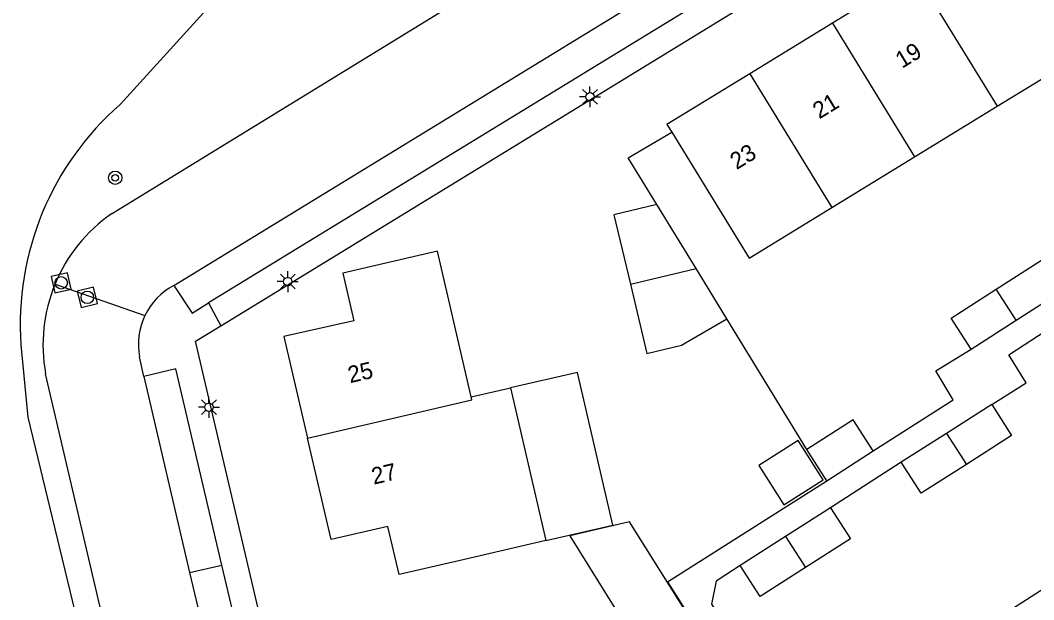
# Model space of a CAD drawing. Extents: x 136000 to 138005, y 398500 to 400500.
# Drawn here: x 137068.3 to 137128.8, y 398876.3 to 398910.9 of the extents above; entities that cross this region are included whole.
import ezdxf

# ---------------------------------------------------------------- set-up
doc = ezdxf.new("R2010")
doc.units = 0
for name, color, linetype in [('gg-afsc-erfafscheiding', 7, 'Continuous'), ('gg-anno-huisnummerreeks BGT', 7, 'Continuous'), ('gg-bbg-bijgebouw', 7, 'Continuous'), ('gg-bbg-gedigitaliseerde bijgebouw', 7, 'Continuous'), ('gg-bbg-hoofdgebouw', 7, 'Continuous'), ('gg-bbg-luifel en loopbrug', 7, 'Continuous'), ('gg-bbg-tussenscheiding', 7, 'Continuous'), ('gg-knt-verharding', 7, 'Continuous'), ('gg-knt-verharding nz', 7, 'Continuous'), ('gg-kntw-bovenkant insteek waterloop', 7, 'Continuous'), ('gt-grn-weggrens', 7, 'Continuous'), ('gt-symb-boom', 7, 'Continuous'), ('gt-symb-lichtmast', 7, 'Continuous'), ('gt-symb-rioolschacht', 7, 'Continuous')]:
    doc.layers.add(name, color=color, linetype=linetype)

# ---------------------------------------------------------------- blocks, each defined once
blk = doc.blocks.new('gt0-LMAST')
at = {"layer": 'gt-symb-lichtmast'}
for p, q in [((-0.005, 0.246), (-0.005, 0.621)), ((-0.182, 0.173), (-0.447, 0.438)), ((0.172, 0.173), (0.437, 0.438)), ((-0.255, -0.004), (-0.63, -0.004)), ((-0.182, -0.181), (-0.447, -0.446)), ((-0.005, -0.254), (-0.005, -0.629)), ((0.437, -0.446), (0.172, -0.181)), ((0.245, -0.004), (0.62, -0.004))]:
    blk.add_line(p, q, dxfattribs=at)
blk.add_circle((-0.005, -0.004), 0.25, dxfattribs=at)
blk = doc.blocks.new('gt0-RS')
at = {"layer": 'gt-symb-rioolschacht'}
blk.add_lwpolyline([(-0.5, -0.5), (0.5, -0.5), (0.5, 0.5), (-0.5, 0.5)], close=True, dxfattribs=at)
blk.add_circle((0, 0), 0.375, dxfattribs=at)
blk = doc.blocks.new('gt0-BOOM')
at = {"layer": 'gt-symb-boom'}
for radius in [0.4, 0.2]:
    blk.add_circle((0, 0), radius, dxfattribs=at)

msp = doc.modelspace()

# ---------------------------------------------------------------- linework, layer by layer
at = {"layer": 'gg-afsc-erfafscheiding'}
for p, q in [((137115.261, 398885.271), (137110.477, 398893.092)), ((137120.892, 398884.513), (137116.674, 398881.8))]:
    msp.add_line(p, q, dxfattribs=at)
for points in [[(137106.302, 398899.916), (137104.589, 398902.716), (137107.181, 398904.248)], [(137126.288, 398887.962), (137128.344, 398889.264), (137127.303, 398890.936), (137129.542, 398892.398)], [(137119.217, 398885.196), (137123.986, 398888.255), (137122.956, 398889.97), (137125.055, 398891.282)], [(137111.279, 398878.344), (137109.844, 398877.401), (137109.569, 398876.031), (137114.013, 398869.118)]]:
    msp.add_lwpolyline(points, dxfattribs=at)
at = {"layer": 'gg-bbg-bijgebouw'}
for p, q in [((137127.748, 398893.01), (137130.441, 398894.738)), ((137125.055, 398891.282), (137127.748, 398893.01)), ((137126.288, 398887.962), (137123.59, 398886.238)), ((137123.59, 398886.238), (137120.892, 398884.513)), ((137116.445, 398883.414), (137115.261, 398885.271)), ((137116.445, 398883.414), (137119.217, 398885.196)), ((137116.674, 398881.8), (137113.977, 398880.072)), ((137113.977, 398880.072), (137111.279, 398878.344))]:
    msp.add_line(p, q, dxfattribs=at)
for points in [[(137126.56, 398894.862), (137129.253, 398896.59), (137130.441, 398894.738)], [(137125.055, 398891.282), (137123.867, 398893.134), (137126.56, 398894.862)], [(137126.288, 398887.962), (137127.473, 398886.108), (137124.775, 398884.384)], [(137119.217, 398885.196), (137118.027, 398887.047), (137115.261, 398885.271)], [(137124.775, 398884.384), (137122.076, 398882.659), (137120.892, 398884.513)], [(137116.674, 398881.8), (137117.861, 398879.948), (137115.164, 398878.22)], [(137115.164, 398878.22), (137112.466, 398876.492), (137111.279, 398878.344)]]:
    msp.add_lwpolyline(points, dxfattribs=at)
at = {"layer": 'gg-bbg-gedigitaliseerde bijgebouw'}
for p in [(137104.714, 398895.16), (137110.477, 398893.092)]:
    msp.add_line(p, (137108.636, 398896.1), dxfattribs=at)
for points in [[(137104.714, 398895.16), (137105.705, 398891.022), (137107.762, 398891.515), (137110.477, 398893.092)], [(137113.878, 398881.963), (137116.227, 398883.457), (137114.732, 398885.806), (137112.383, 398884.312), (137113.878, 398881.963)]]:
    msp.add_lwpolyline(points, dxfattribs=at)
at = {"layer": 'gg-bbg-hoofdgebouw'}
for p, q in [((137121.717, 398913.781), (137116.778, 398910.755)), ((137116.778, 398910.755), (137111.84, 398907.729)), ((137126.615, 398905.787), (137131.553, 398908.81)), ((137121.676, 398902.763), (137126.615, 398905.787)), ((137116.738, 398899.74), (137121.676, 398902.763)), ((137095.219, 398888.416), (137097.558, 398888.956)), ((137097.558, 398888.956), (137099.665, 398879.83)), ((137124.678, 398873.96), (137129.481, 398877.029))]:
    msp.add_line(p, q, dxfattribs=at)
for points in [[(137111.84, 398907.729), (137106.902, 398904.703), (137107.181, 398904.248)], [(137107.181, 398904.248), (137111.8, 398896.717), (137116.738, 398899.74)], [(137095.219, 398888.416), (137093.208, 398897.127), (137087.552, 398895.821), (137088.207, 398892.976), (137084.02, 398892.026), (137085.43, 398885.961)], [(137099.665, 398879.83), (137094.807, 398878.708), (137090.911, 398877.802), (137090.241, 398880.685), (137086.841, 398879.895), (137085.43, 398885.961)]]:
    msp.add_lwpolyline(points, dxfattribs=at)
at = {"layer": 'gg-bbg-luifel en loopbrug'}
msp.add_line((137108.636, 398896.1), (137106.302, 398899.916), dxfattribs=at)
for points in [[(137106.302, 398899.916), (137103.723, 398899.298), (137104.714, 398895.16)], [(137099.665, 398879.83), (137103.66, 398880.753), (137101.552, 398889.878), (137097.558, 398888.956)], [(137108.026, 398875.588), (137104.671, 398880.961), (137101.092, 398880.116), (137106.123, 398872.056), (137106.783, 398872.212)]]:
    msp.add_lwpolyline(points, dxfattribs=at)
at = {"layer": 'gg-bbg-tussenscheiding'}
for p, q in [((137121.717, 398913.781), (137126.615, 398905.787)), ((137116.778, 398910.755), (137121.676, 398902.763)), ((137111.84, 398907.729), (137116.738, 398899.74)), ((137127.748, 398893.01), (137126.56, 398894.862)), ((137123.59, 398886.238), (137124.775, 398884.384)), ((137113.977, 398880.072), (137115.164, 398878.22))]:
    msp.add_line(p, q, dxfattribs=at)
msp.add_lwpolyline([(137085.43, 398885.961), (137095.258, 398888.246), (137095.219, 398888.416)], dxfattribs=at)
at = {"layer": 'gg-knt-verharding'}
for p, q in [((137073.74, 398899.369), (137122.598, 398929.384)), ((137080.272, 398892.675), (137130.968, 398923.751)), ((137079.535, 398894.033), (137080.272, 398892.675)), ((137075.658, 398889.641), (137075.408, 398890.82)), ((137081.707, 398838.962), (137069.801, 398889.806)), ((137106.938, 398877.365), (137116.445, 398883.414)), ((137081.707, 398872.481), (137080.329, 398878.371)), ((137106.938, 398877.365), (137111.208, 398870.68))]:
    msp.add_line(p, q, dxfattribs=at)
for points in [[(137156.102, 398940.973), (137123.804, 398921.155), (137079.535, 398894.033)], [(137077.457, 398895.072), (137078.549, 398893.416), (137079.535, 398894.033)], [(137088.742, 398849.079), (137078.757, 398891.755), (137080.272, 398892.675)], [(137080.329, 398878.371), (137077.585, 398890.095), (137075.658, 398889.641)]]:
    msp.add_lwpolyline(points, dxfattribs=at)
for centre, radius, start, end in [((137079.195, 398891.527), 9.552, 124.82266, 157.6021), ((137079.196, 398891.531), 9.552, 157.62646, 190.40449), ((137079.31, 398891.559), 3.971, 117.80934, 154.27747), ((137079.307, 398891.56), 3.969, 154.2681, 190.74379)]:
    msp.add_arc(centre, radius, start, end, dxfattribs=at)
at = {"layer": 'gg-knt-verharding nz'}
for p, q in [((137077.457, 398895.072), (137124.453, 398923.854)), ((137075.658, 398889.641), (137078.402, 398877.92)), ((137078.402, 398877.92), (137080.329, 398878.371)), ((137078.402, 398877.92), (137079.782, 398872.03))]:
    msp.add_line(p, q, dxfattribs=at)
at = {"layer": 'gg-kntw-bovenkant insteek waterloop'}
for points in [[(137074.254, 398905.896), (137085.612, 398918.424), (137102.861, 398938.898), (137109.741, 398946.591), (137114.075, 398950.211), (137114.586, 398950.866)], [(137079.657, 398837.342), (137078.875, 398840.37), (137079.431, 398842.613), (137074.493, 398863.489), (137068.755, 398887.207), (137068.332, 398891.533)]]:
    msp.add_lwpolyline(points, dxfattribs=at)
msp.add_arc((137085.716, 398892.768), 17.428, 131.12312, 184.06325, dxfattribs=at)
at = {"layer": 'gt-grn-weggrens'}
msp.add_line((137070.363, 398895.167), (137075.732, 398893.283), dxfattribs=at)

# ---------------------------------------------------------------- block references
at = {"layer": 'gt-symb-boom'}
msp.add_blockref('gt0-BOOM', (137073.955, 398901.513), dxfattribs=at)
at = {"layer": 'gt-symb-lichtmast'}
for p in [(137102.309, 398906.359), (137084.264, 398895.316), (137079.558, 398887.807)]:
    msp.add_blockref('gt0-LMAST', p, dxfattribs=at)
at = {"layer": 'gt-symb-rioolschacht'}
for p, rotation in [((137070.731, 398895.238), -77.96836880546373), ((137072.29, 398894.369), -76.09684753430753)]:
    msp.add_blockref('gt0-RS', p, dxfattribs=dict(at, rotation=rotation))

# ---------------------------------------------------------------- texts
at = {"layer": 'gg-anno-huisnummerreeks BGT'}
for s, rotation, p in [('19', 31.5, (137120.936, 398908.025)), ('21', 31.5, (137115.998, 398904.999)), ('23', 31.5, (137111.06, 398901.973)), ('25', 13.1, (137087.977, 398889.236)), ('27', 13.1, (137089.387, 398883.171))]:
    msp.add_text(s, height=1, rotation=rotation, dxfattribs=at).set_placement(p)

doc.saveas('drawing.dxf')
